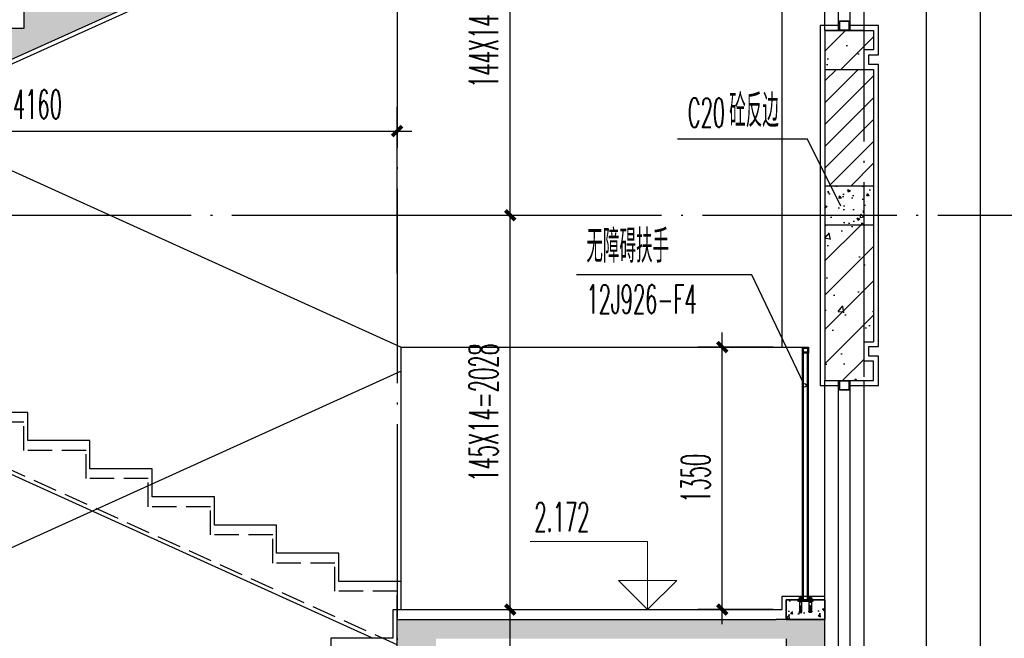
# Model space of a CAD drawing. Extents: x 1779708 to 7299578, y -1121471 to 88434.
# Tile 684 of 1056: x 6121710 to 6126774, y -965791 to -962611. Entities that reach past the tile are written whole.
import ezdxf

# ---------------------------------------------------------------- set-up
doc = ezdxf.new("R2010")
doc.units = 0
doc.header["$LTSCALE"] = 1000
doc.header["$MEASUREMENT"] = 0
doc.linetypes.add('DASH', pattern=[0.35, 0.25, -0.1])
doc.linetypes.add('DOTE', pattern=[2.42, 2, -0.2, 0.02, -0.2])
doc.layers.get('0').update_dxf_attribs({"linetype": 'CONTINUOUS'})
doc.layers.get('Defpoints').update_dxf_attribs({"linetype": 'CONTINUOUS'})
doc.layers.add('DIM_ELEV', color=3, linetype='CONTINUOUS', lineweight=13)
for name, color, linetype in [('DIM_IDEN', 3, 'CONTINUOUS'), ('DIM_LEAD', 3, 'CONTINUOUS'), ('DIM_SYMB', 3, 'CONTINUOUS'), ('DOTE', 1, 'DOTE'), ('LG', 32, 'CONTINUOUS'), ('PUB_DIM', 3, 'CONTINUOUS'), ('PUB_TEXT', 7, 'CONTINUOUS'), ('S_E_STAIR', 4, 'CONTINUOUS'), ('WALL', 255, 'CONTINUOUS'), ('WINDOW', 2, 'CONTINUOUS'), ('可见线', 6, 'CONTINUOUS'), ('填充细线', 8, 'CONTINUOUS'), ('栏杆', 6, 'CONTINUOUS'), ('粉刷线', 213, 'CONTINUOUS')]:
    doc.layers.add(name, color=color, linetype=linetype)
doc.styles.add('_TCH_DIM', font='SIMPLEX.shx', dxfattribs={"width": 0.7, "bigfont": 'GBCBIG.shx'})
doc.styles.add('_TCH_DIM_T3', font='SIMPLEX.shx', dxfattribs={"width": 0.494118, "bigfont": 'GBCBIG.shx'})
doc.dimstyles.new('_TCH_ARCH&&50', dxfattribs={"dimtxt": 148.75, "dimasz": 50, "dimexe": 125, "dimexo": 150, "dimgap": 63.125, "dimtad": 1, "dimdec": 0, "dimzin": 0, "dimdsep": 46, "dimtxsty": '_TCH_DIM_T3', "dimblk": 'ARCHTICK', "dimcen": 0.09, "dimdle": 75, "dimclrt": 7, "dimazin": 2, "dimtfac": 1, "dimtdec": 0, "dimtix": 1, "dimtmove": 2, "dimatfit": 3, "dimfxl": 250, "dimtolj": 1, "dimtzin": 0, "dimarcsym": 0})
pattern_1 = [(45, (0, 0), (-88.3883476, 88.3883476), []), (50, (0, 0), (358.630091, -31.376067), [37.5, -412.5]), (355, (0, 0), (-69.375667, 376.096067), [30, -330]), (100.4514, (29.9, -2.6), (289.25469, 344.719771), [31.870095, -350.571056]), (46.1842, (0, 100), (533.620524, -82.759507), [56.25, -618.75]), (96.6356, (44.47, 93.1), (467.331353, 487.058935), [47.805144, -525.8565]), (351.1842, (0, 100), (467.330973, 487.0593), [45, -495]), (21, (50, 75), (298.453526, -201.309445), [37.5, -412.5]), (326, (50, 75), (121.657666, 362.575023), [30, -330]), (71.4514, (74.87, 58.22), (420.111314, 161.265248), [31.870095, -350.571056]), (37.5, (0, 0), (6.0799277, 166.446927), [0, -326, 0, -335, 0, -331.25]), (7.5, (0, 0), (131.5347687, 197.205856), [0, -191, 0, -318.5, 0, -126.25]), (327.5, (-111.5, 0), (266.911218, -11.277436), [0, -125, 0, -390, 0, -517.5]), (317.5, (-161.5, 0), (291.593085, 50.052491), [0, -162.5, 0, -259, 0, -367.5])]

# ---------------------------------------------------------------- blocks, each defined once
blk = doc.blocks.new('_ArchTick')
at = {"color": 0, "linetype": 'ByBlock', "const_width": 0.4}
blk.add_lwpolyline([(-0.5, -0.5), (0.5, 0.5)], dxfattribs=at)
blk = doc.blocks.new('*D1991')
at = {"layer": 'Defpoints', "color": 0, "transparency": 16777216}
for p in [(6126651.6, -963616.3), (6127251.6, -963616.3), (6126651.6, -967816.3)]:
    blk.add_point(p, dxfattribs=at)
at = {"layer": 'PUB_DIM', "color": 0, "lineweight": -2, "transparency": 16777216}
for p, q in [((6127251.6, -967891.3), (6127251.6, -963541.3)), ((6126801.6, -963616.3), (6127376.6, -963616.3)), ((6126801.6, -967816.3), (6127376.6, -967816.3))]:
    blk.add_line(p, q, dxfattribs=at)
at = {"layer": 'PUB_DIM', "color": 0, "lineweight": -2, "transparency": 16777216, "xscale": 50, "yscale": 50, "zscale": 50}
for p, rotation in [((6127251.6, -963616.3), 90), ((6127251.6, -967816.3), 270)]:
    blk.add_blockref('_ArchTick', p, dxfattribs=dict(at, rotation=rotation))
at = {"layer": 'PUB_DIM', "color": 7, "transparency": 16777216, "insert": (6127114.1, -965716.3), "char_height": 148.75, "attachment_point": 5, "rotation": 90, "style": '_TCH_DIM_T3'}
blk.add_mtext('\\A1;4200', dxfattribs=at)
blk = doc.blocks.new('*D1992')
at = {"layer": 'Defpoints', "color": 0, "transparency": 16777216}
for p in [(6126651.6, -959716.3), (6127251.6, -959716.3), (6126651.6, -963616.3)]:
    blk.add_point(p, dxfattribs=at)
at = {"layer": 'PUB_DIM', "color": 0, "lineweight": -2, "transparency": 16777216}
for p, q in [((6127251.6, -963691.3), (6127251.6, -959641.3)), ((6126801.6, -959716.3), (6127376.6, -959716.3)), ((6126801.6, -963616.3), (6127376.6, -963616.3))]:
    blk.add_line(p, q, dxfattribs=at)
at = {"layer": 'PUB_DIM', "color": 0, "lineweight": -2, "transparency": 16777216, "xscale": 50, "yscale": 50, "zscale": 50}
for p, rotation in [((6127251.6, -959716.3), 90), ((6127251.6, -963616.3), 270)]:
    blk.add_blockref('_ArchTick', p, dxfattribs=dict(at, rotation=rotation))
at = {"layer": 'PUB_DIM', "color": 7, "transparency": 16777216, "insert": (6127114.1, -961666.3), "char_height": 148.75, "attachment_point": 5, "rotation": 90, "style": '_TCH_DIM_T3'}
blk.add_mtext('\\A1;3900', dxfattribs=at)
blk = doc.blocks.new('*D2147')
at = {"layer": 'Defpoints', "color": 0, "transparency": 16777216}
for p in [(6123651.6, -963183.5), (6119491.6, -964066.3), (6123651.6, -964066.3)]:
    blk.add_point(p, dxfattribs=at)
at = {"layer": 'PUB_DIM', "color": 0, "lineweight": -2, "transparency": 16777216}
for p, q in [((6119491.6, -963916.3), (6119491.6, -963058.5)), ((6123651.6, -963916.3), (6123651.6, -963058.5)), ((6119416.6, -963183.5), (6123726.6, -963183.5))]:
    blk.add_line(p, q, dxfattribs=at)
at = {"layer": 'PUB_DIM', "color": 0, "lineweight": -2, "transparency": 16777216, "xscale": 50, "yscale": 50, "zscale": 50, "rotation": 180}
blk.add_blockref('_ArchTick', (6119491.6, -963183.5), dxfattribs=at)
at = {"layer": 'PUB_DIM', "color": 0, "lineweight": -2, "transparency": 16777216, "xscale": 50, "yscale": 50, "zscale": 50}
blk.add_blockref('_ArchTick', (6123651.6, -963183.5), dxfattribs=at)
at = {"layer": 'PUB_DIM', "color": 7, "transparency": 16777216, "insert": (6121571.6, -963046), "char_height": 148.75, "attachment_point": 5, "style": '_TCH_DIM_T3'}
blk.add_mtext('\\A1;320X13=4160', dxfattribs=at)
blk = doc.blocks.new('*D2250')
at = {"layer": 'Defpoints', "color": 0, "transparency": 16777216}
for p in [(6125323.8, -964293.9), (6125735.6, -964293.9), (6125735.6, -965643.9)]:
    blk.add_point(p, dxfattribs=at)
at = {"layer": 'PUB_DIM', "color": 0, "lineweight": -2, "transparency": 16777216}
for p, q in [((6125323.8, -965718.9), (6125323.8, -964218.9)), ((6125585.6, -964293.9), (6125198.8, -964293.9)), ((6125585.6, -965643.9), (6125198.8, -965643.9))]:
    blk.add_line(p, q, dxfattribs=at)
at = {"layer": 'PUB_DIM', "color": 0, "lineweight": -2, "transparency": 16777216, "xscale": 50, "yscale": 50, "zscale": 50}
for p, rotation in [((6125323.8, -964293.9), 90), ((6125323.8, -965643.9), 270)]:
    blk.add_blockref('_ArchTick', p, dxfattribs=dict(at, rotation=rotation))
at = {"layer": 'PUB_DIM', "color": 7, "transparency": 16777216, "insert": (6125186.3, -964968.9), "char_height": 148.75, "attachment_point": 5, "rotation": 90, "style": '_TCH_DIM_T3'}
blk.add_mtext('\\A1;1350', dxfattribs=at)
blk = doc.blocks.new('*D2513')
at = {"layer": 'Defpoints', "color": 0, "transparency": 16777216}
for p in [(6123651.6, -961594.1), (6124233.4, -961594.1), (6123651.6, -963616.3)]:
    blk.add_point(p, dxfattribs=at)
at = {"layer": 'PUB_DIM', "color": 0, "lineweight": -2, "transparency": 16777216}
for p, q in [((6124233.4, -963691.3), (6124233.4, -961519.1)), ((6123801.6, -961594.1), (6124358.4, -961594.1)), ((6123801.6, -963616.3), (6124358.4, -963616.3))]:
    blk.add_line(p, q, dxfattribs=at)
at = {"layer": 'PUB_DIM', "color": 0, "lineweight": -2, "transparency": 16777216, "xscale": 50, "yscale": 50, "zscale": 50}
for p, rotation in [((6124233.4, -961594.1), 90), ((6124233.4, -963616.3), 270)]:
    blk.add_blockref('_ArchTick', p, dxfattribs=dict(at, rotation=rotation))
at = {"layer": 'PUB_DIM', "color": 7, "transparency": 16777216, "insert": (6124095.9, -962605.2), "char_height": 148.75, "attachment_point": 5, "rotation": 90, "style": '_TCH_DIM_T3'}
blk.add_mtext('\\A1;144X14=2022', dxfattribs=at)
blk = doc.blocks.new('*D2514')
at = {"layer": 'Defpoints', "color": 0, "transparency": 16777216}
for p in [(6123651.6, -963616.3), (6124233.4, -963616.3), (6123651.6, -965643.9)]:
    blk.add_point(p, dxfattribs=at)
at = {"layer": 'PUB_DIM', "color": 0, "lineweight": -2, "transparency": 16777216}
for p, q in [((6124233.4, -965718.9), (6124233.4, -963541.3)), ((6123801.6, -963616.3), (6124358.4, -963616.3)), ((6123801.6, -965643.9), (6124358.4, -965643.9))]:
    blk.add_line(p, q, dxfattribs=at)
at = {"layer": 'PUB_DIM', "color": 0, "lineweight": -2, "transparency": 16777216, "xscale": 50, "yscale": 50, "zscale": 50}
for p, rotation in [((6124233.4, -963616.3), 90), ((6124233.4, -965643.9), 270)]:
    blk.add_blockref('_ArchTick', p, dxfattribs=dict(at, rotation=rotation))
at = {"layer": 'PUB_DIM', "color": 7, "transparency": 16777216, "insert": (6124095.9, -964630.1), "char_height": 148.75, "attachment_point": 5, "rotation": 90, "style": '_TCH_DIM_T3'}
blk.add_mtext('\\A1;145X14=2028', dxfattribs=at)
blk = doc.blocks.new('*D2515')
at = {"layer": 'Defpoints', "color": 0, "transparency": 16777216}
for p in [(6123651.6, -965643.9), (6124233.4, -965643.9), (6123651.6, -967816.3)]:
    blk.add_point(p, dxfattribs=at)
at = {"layer": 'PUB_DIM', "color": 0, "lineweight": -2, "transparency": 16777216}
for p, q in [((6124233.4, -967891.3), (6124233.4, -965568.9)), ((6123801.6, -965643.9), (6124358.4, -965643.9)), ((6123801.6, -967816.3), (6124358.4, -967816.3))]:
    blk.add_line(p, q, dxfattribs=at)
at = {"layer": 'PUB_DIM', "color": 0, "lineweight": -2, "transparency": 16777216, "xscale": 50, "yscale": 50, "zscale": 50}
for p, rotation in [((6124233.4, -965643.9), 90), ((6124233.4, -967816.3), 270)]:
    blk.add_blockref('_ArchTick', p, dxfattribs=dict(at, rotation=rotation))
at = {"layer": 'PUB_DIM', "color": 7, "transparency": 16777216, "insert": (6124095.9, -966730.1), "char_height": 148.75, "attachment_point": 5, "rotation": 90, "style": '_TCH_DIM_T3'}
blk.add_mtext('\\A1;145X15=2172', dxfattribs=at)

msp = doc.modelspace()

# ---------------------------------------------------------------- hatches: boundary and pattern name
at = {"layer": '填充细线'}
h = msp.add_hatch(dxfattribs=at)
h.set_pattern_fill('钢筋混凝土', color=256, scale=50, style=0)
h.set_pattern_definition(pattern_1)
h.paths.add_polyline_path([(6117351.6, -963716.3), (6116751.6, -963716.3), (6116751.6, -963816.3), (6117351.6, -963816.3)])
h.paths.add_polyline_path([(6117351.6, -963666.3), (6117351.6, -964266.3), (6117551.6, -964266.3), (6117551.6, -963766.3), (6119291.6, -963766.3), (6119291.6, -964066.3), (6119491.6, -964066.3), (6119491.6, -963797.9), (6123651.6, -961920.2), (6123651.6, -962044.1), (6123851.6, -962044.1), (6123851.6, -961744.1), (6125651.6, -961744.1), (6125651.6, -962044.1), (6125851.6, -962044.1), (6125851.6, -961644.1), (6123651.6, -961644.1), (6123651.6, -961788.5), (6123331.6, -961788.5), (6123331.6, -961933), (6123011.6, -961933), (6123011.6, -962077.4), (6122691.6, -962077.4), (6122691.6, -962221.8), (6122371.6, -962221.8), (6122371.6, -962366.3), (6122051.6, -962366.3), (6122051.6, -962510.7), (6121731.6, -962510.7), (6121731.6, -962655.2), (6121411.6, -962655.2), (6121411.6, -962799.6), (6121091.6, -962799.6), (6121091.6, -962944.1), (6120771.6, -962944.1), (6120771.6, -963088.5), (6120451.6, -963088.5), (6120451.6, -963233), (6120131.6, -963233), (6120131.6, -963377.4), (6119811.6, -963377.4), (6119811.6, -963521.8), (6119491.6, -963521.8), (6119491.6, -963666.3)])
h = msp.add_hatch(dxfattribs=at)
h.set_pattern_fill('钢筋混凝土', color=256, scale=50, style=0)
h.set_pattern_definition([(45, (754033.01, 171675.97), (-88.3883476, 88.3883476), []), (50, (754033, 171675.97), (358.630091, -31.376067), [37.5, -412.5]), (355, (754033, 171675.97), (-69.375667, 376.096067), [30, -330]), (100.4514, (754062.9, 171673.35), (289.25469, 344.71977), [31.870095, -350.571056]), (46.1842, (754033, 171775.97), (533.620524, -82.759507), [56.25, -618.75]), (96.6356, (754077.5, 171769.07), (467.331353, 487.058935), [47.805144, -525.8565]), (351.1842, (754033, 171775.97), (467.33097, 487.0593), [45, -495]), (21, (754083, 171750.97), (298.453526, -201.309445), [37.5, -412.5]), (326, (754083, 171750.97), (121.657666, 362.575023), [30, -330]), (71.4514, (754107.9, 171734.2), (420.111314, 161.265248), [31.870095, -350.571056]), (37.5, (754033.01, 171675.97), (6.0799277, 166.446927), [0, -326, 0, -335, 0, -331.25]), (7.5, (754033.01, 171675.97), (131.534769, 197.205856), [0, -191, 0, -318.5, 0, -126.25]), (327.5, (753921.51, 171675.97), (266.911218, -11.277436), [0, -125, 0, -390, 0, -517.5]), (317.5, (753871.51, 171675.97), (291.593085, 50.052491), [0, -162.5, 0, -259, 0, -367.5])])
h.paths.add_polyline_path([(6125851.6, -962666.3), (6126101.6, -962666.3), (6126101.6, -962766.3), (6126051.6, -962766.3), (6126051.6, -962866.3), (6125851.6, -962866.3)])
h = msp.add_hatch(dxfattribs=at)
h.set_pattern_fill('ANSI31', color=256, scale=50, style=0)
h.set_pattern_definition([(45, (754033.014, 171675.97), (-56.1266008, 56.1266008), [])])
h.paths.add_polyline_path([(6125851.6, -962866.3), (6126101.6, -962866.3), (6126101.6, -963466.3), (6125851.6, -963466.3)])
h = msp.add_hatch(dxfattribs=at)
h.set_pattern_fill('混凝土', color=256, scale=20)
h.set_pattern_definition([(130, (6126051.62, -963666.29), (-143.45, -12.55), [15, -165]), (185, (6126051.62, -963666.29), (27.75, 150.44), [12, -132]), (79.55, (6126039.67, -963667.33), (-115.7, 137.89), [12.75, -140.23]), (133.816, (6126051.62, -963626.29), (-213.45, -33.1), [22.5, -247.5]), (83.36, (6126033.84, -963629.05), (-186.93, 194.82), [19.12, -210.34]), (188.82, (6126051.62, -963626.29), (-186.93, 194.82), [18, -198]), (159, (6126031.62, -963636.29), (-119.38, -80.524), [15, -165]), (214, (6126031.62, -963636.29), (-48.66, 145.03), [12, -132]), (108.55, (6126021.67, -963643), (-168.045, 64.51), [12.75, -140.23]), (142.5, (6126051.623, -963666.286), (-2.432, 66.579), [0, -130.4, 0, -134, 0, -132.5]), (172.5, (6126051.62, -963666.286), (-52.614, 78.882), [0, -76.4, 0, -127.4, 0, -50.5]), (212.5, (6126096.223, -963666.286), (-106.7645, -4.511), [0, -50, 0, -156, 0, -207]), (222.5, (6126116.22, -963666.29), (-116.637, 20.02), [0, -65, 0, -103.6, 0, -147])])
h.paths.add_polyline_path([(6125851.6, -963466.3), (6126101.6, -963466.3), (6126101.6, -963666.3), (6125851.6, -963666.3)])
h = msp.add_hatch(dxfattribs=at)
h.set_pattern_fill('钢筋混凝土', color=256, scale=50)
h.set_pattern_definition([(45, (839754.87, 159975.97), (-88.3883476, 88.3883476), []), (50, (839754.87, 159975.97), (358.630091, -31.376067), [37.5, -412.5]), (355, (839754.87, 159975.97), (-69.375667, 376.096067), [30, -330]), (100.4514, (839784.76, 159973.35), (289.25469, 344.71977), [31.870095, -350.571056]), (46.1842, (839754.87, 160075.97), (533.620524, -82.759507), [56.25, -618.75]), (96.6356, (839799.34, 160069.07), (467.331353, 487.058935), [47.805144, -525.8565]), (351.1842, (839754.87, 160075.97), (467.33097, 487.0593), [45, -495]), (21, (839804.87, 160050.97), (298.453526, -201.309445), [37.5, -412.5]), (326, (839804.87, 160050.97), (121.657666, 362.575023), [30, -330]), (71.4514, (839829.74, 160034.2), (420.111314, 161.265248), [31.870095, -350.571056]), (37.5, (839754.87, 159975.97), (6.0799277, 166.446927), [0, -326, 0, -335, 0, -331.25]), (7.5, (839754.87, 159975.97), (131.534769, 197.205856), [0, -191, 0, -318.5, 0, -126.25]), (327.5, (839643.37, 159975.97), (266.911218, -11.277436), [0, -125, 0, -390, 0, -517.5]), (317.5, (839593.37, 159975.97), (291.593085, 50.052491), [0, -162.5, 0, -259, 0, -367.5])])
h.paths.add_polyline_path([(6126051.6, -963666.3), (6125851.6, -963666.3), (6125851.6, -964466.3), (6126051.6, -964466.3)])
h.paths.add_polyline_path([(6126101.6, -963666.3), (6126051.6, -963666.3), (6126051.6, -964266.3), (6126101.6, -964266.3)])
h.paths.add_polyline_path([(6126101.6, -964366.3), (6126051.6, -964366.3), (6126051.6, -964466.3), (6126101.6, -964466.3)])
h = msp.add_hatch(dxfattribs=at)
h.set_pattern_fill('混凝土', color=256, scale=20, style=0)
h.set_pattern_definition([(50, (839754.87, 160916.94), (143.4520365, -12.550427), [15, -165]), (355, (839754.87, 160916.94), (-27.7502667, 150.4384267), [12, -132]), (100.4514, (839766.83, 160915.89), (115.7018763, 137.8879084), [12.748038, -140.2284224]), (46.1842, (839754.87, 160956.94), (213.44821, -33.103803), [22.5, -247.5]), (96.6356, (839772.66, 160954.18), (186.932541, 194.823574), [19.122058, -210.3426]), (351.1842, (839754.87, 160956.94), (186.932389, 194.82372), [18, -198]), (21, (839774.87, 160946.94), (119.3814104, -80.5237781), [15, -165]), (326, (839774.87, 160946.94), (48.6630664, 145.030009), [12, -132]), (71.4514, (839784.82, 160940.23), (168.0445257, 64.5060993), [12.748038, -140.2284224]), (37.5, (839754.87, 160916.94), (2.43197106, 66.57877077), [0, -130.4, 0, -134, 0, -132.5]), (7.5, (839754.87, 160916.94), (52.6139075, 78.8823424), [0, -76.4, 0, -127.4, 0, -50.5]), (327.5, (839710.27, 160916.94), (106.76448723, -4.51097435), [0, -50, 0, -156, 0, -207]), (317.5, (839690.27, 160916.94), (116.6372339, 20.0209965), [0, -65, 0, -103.6, 0, -147])])
h.paths.add_polyline_path([(6125851.6, -965593.9), (6125651.6, -965593.9), (6125651.6, -965693.9), (6125851.6, -965693.9)])
h = msp.add_hatch(dxfattribs=at)
h.set_pattern_fill('钢筋混凝土', color=256, scale=50, style=0)
h.set_pattern_definition(pattern_1)
h.paths.add_polyline_path([(6119171.6, -967966.3), (6118971.6, -967966.3), (6118971.6, -968266.3), (6119171.6, -968266.3)], flags=17)
h.paths.add_polyline_path([(6117351.6, -967916.3), (6116751.6, -967916.3), (6116751.6, -968016.3), (6117351.6, -968016.3)])
h.paths.add_polyline_path([(6117351.6, -967866.3), (6117351.6, -968666.3), (6117551.6, -968666.3), (6117551.6, -967966.3), (6125851.6, -967966.3), (6125851.6, -968666.3), (6126101.6, -968666.3), (6126101.6, -967866.3), (6119454.4, -967866.3), (6123651.6, -965970.4), (6123651.6, -966093.9), (6123851.6, -966093.9), (6123851.6, -965793.9), (6125651.6, -965793.9), (6125651.6, -966093.9), (6125851.6, -966093.9), (6125851.6, -965693.9), (6123651.6, -965693.9), (6123651.6, -965838.7), (6123331.6, -965838.7), (6123331.6, -965983.5), (6123011.6, -965983.5), (6123011.6, -966128.4), (6122691.6, -966128.4), (6122691.6, -966273.2), (6122371.6, -966273.2), (6122371.6, -966418), (6122051.6, -966418), (6122051.6, -966562.8), (6121731.6, -966562.8), (6121731.6, -966707.7), (6121411.6, -966707.7), (6121411.6, -966852.5), (6121091.6, -966852.5), (6121091.6, -966997.3), (6120771.6, -966997.3), (6120771.6, -967142.1), (6120451.6, -967142.1), (6120451.6, -967287), (6120131.6, -967287), (6120131.6, -967431.8), (6119811.6, -967431.8), (6119811.6, -967576.6), (6119491.6, -967576.6), (6119491.6, -967721.5), (6119171.6, -967721.5), (6119171.6, -967866.3)])

# ---------------------------------------------------------------- linework, layer by layer
at = {"layer": 'DIM_ELEV'}
for p, q in [((6124939.9, -965293.9), (6124336.1, -965293.9)), ((6124939.9, -965643.9), (6124939.9, -965293.9)), ((6124939.9, -965643.9), (6124789.9, -965493.9)), ((6125089.9, -965493.9), (6124789.9, -965493.9)), ((6124939.9, -965643.9), (6125089.9, -965493.9))]:
    msp.add_line(p, q, dxfattribs=at)
at = {"layer": 'DIM_IDEN'}
for p, q in [((6125475.4, -963923.1), (6124574.8, -963923.1)), ((6125742.4, -964482.1), (6125475.4, -963923.1))]:
    msp.add_line(p, q, dxfattribs=at)
msp.add_circle((6125746.3, -964490.3), 9.1, dxfattribs=at)
at = {"layer": 'DIM_LEAD'}
for p, q in [((6125762.5, -963224.9), (6125093.4, -963224.9)), ((6125932.6, -963570.3), (6125762.5, -963224.9)), ((6125932.6, -963570.3), (6125762.5, -963224.9))]:
    msp.add_line(p, q, dxfattribs=at)
at = {"layer": 'DIM_SYMB'}
msp.add_lwpolyline([(6126651.6, -968166.3), (6126651.6, -957872.5), (6126546.6, -957834.3), (6126756.6, -957797.3), (6126651.6, -957760), (6126651.6, -947466.3)], dxfattribs=at)
at = {"layer": 'DOTE', "ltscale": 0.5}
for p, q in [((6126051.6, -947716.3), (6126051.6, -968346.9)), ((6123651.6, -950169.6), (6123651.6, -969028.7))]:
    msp.add_line(p, q, dxfattribs=at)
msp.add_lwpolyline([(6116751.6, -963616.3), (6126951.6, -963616.3)], dxfattribs=at)
at = {"layer": 'LG'}
for p, q in [((6125735.6, -965593.9), (6125735.6, -964325.9)), ((6125741.6, -965593.9), (6125741.6, -964325.9)), ((6125761.6, -965593.9), (6125761.6, -964325.9)), ((6125767.6, -965593.9), (6125767.6, -964325.9)), ((6125717.4, -965592.1), (6125735.6, -965592.1)), ((6125717.4, -965593.9), (6125717.4, -965592.1)), ((6125735.6, -965593.9), (6125717.4, -965593.9)), ((6125719.3, -965584.4), (6125719.3, -965588.8)), ((6125719.3, -965590.2), (6125719.3, -965592.1)), ((6125733.8, -965590.2), (6125719.3, -965590.2)), ((6125720.2, -965604.8), (6125720.2, -965645.6)), ((6125732.9, -965604.8), (6125720.2, -965604.8)), ((6125731.6, -965583), (6125721.4, -965583)), ((6125731.6, -965590.2), (6125721.4, -965590.2)), ((6125722, -965580.2), (6125722.9, -965579.3)), ((6125722, -965580.2), (6125731.1, -965580.2)), ((6125722, -965583), (6125722, -965580.2)), ((6125722, -965604.8), (6125722, -965593.9)), ((6125722.9, -965579.3), (6125730.2, -965579.3)), ((6125722.9, -965588.8), (6125722.9, -965584.4)), ((6125730, -965588.8), (6125730, -965584.4)), ((6125730.2, -965579.3), (6125731.1, -965580.2)), ((6125731.1, -965580.2), (6125731.1, -965583)), ((6125731.1, -965604.8), (6125731.1, -965593.9)), ((6125732.9, -965645.6), (6125732.9, -965604.8)), ((6125733.8, -965588.8), (6125733.8, -965584.4)), ((6125733.8, -965592.1), (6125733.8, -965590.2)), ((6125735.6, -965592.1), (6125735.6, -965593.9)), ((6125781.3, -965580.2), (6125772.2, -965580.2)), ((6125772.2, -965604.8), (6125772.2, -965593.9)), ((6125773.3, -965588.8), (6125773.3, -965584.4)), ((6125780.3, -965588.8), (6125780.3, -965584.4)), ((6125781.3, -965604.8), (6125781.3, -965593.9)), ((6125720.2, -965645.6), (6125719.6, -965654.8)), ((6125719.6, -965654.8), (6125722, -965654.8)), ((6125722, -965654.8), (6125721.1, -965659.3)), ((6125721.1, -965659.3), (6125732, -965659.3)), ((6125722, -965623), (6125723.8, -965623)), ((6125722, -965654.8), (6125722, -965623)), ((6125723.8, -965623), (6125723.8, -965654.8)), ((6125723.8, -965654.8), (6125729.3, -965654.8)), ((6125729.3, -965654.8), (6125729.3, -965623)), ((6125729.3, -965623), (6125731.1, -965623)), ((6125731.1, -965623), (6125731.1, -965654.8)), ((6125732, -965659.3), (6125731.1, -965654.8)), ((6125731.1, -965654.8), (6125733.5, -965654.8)), ((6125733.5, -965654.8), (6125732.9, -965645.6))]:
    msp.add_line(p, q, dxfattribs=at)
for points in [[(6125735.6, -964293.9), (6125767.6, -964293.9), (6125767.6, -964325.9), (6125735.6, -964325.9)], [(6125740.6, -964298.9), (6125762.6, -964298.9), (6125762.6, -964320.9), (6125740.6, -964320.9)], [(6125711.6, -965599.9), (6125791.6, -965599.9), (6125791.6, -965593.9), (6125711.6, -965593.9)], [(6125767.6, -965593.9), (6125785.8, -965593.9), (6125785.8, -965592.1), (6125767.6, -965592.1)], [(6125774, -965654.8), (6125774, -965623), (6125772.2, -965623), (6125772.2, -965654.8), (6125769.7, -965654.8), (6125770.4, -965645.6), (6125770.4, -965604.8), (6125783.1, -965604.8), (6125783.1, -965645.6), (6125783.7, -965654.8), (6125781.3, -965654.8), (6125781.3, -965623), (6125779.4, -965623), (6125779.4, -965654.8)]]:
    msp.add_lwpolyline(points, close=True, dxfattribs=at)
msp.add_lwpolyline([(6125772.5, -965589.5, -0.152179), (6125770.2, -965589.5, -0.414214), (6125769.4, -965588.8), (6125769.4, -965584.4, -0.414214), (6125770.2, -965583.7, -0.152179), (6125772.5, -965583.7, -0.414214), (6125773.3, -965584.4, -0.414214), (6125774, -965583.7, -0.106972), (6125779.6, -965583.7, -0.414214), (6125780.3, -965584.4, -0.414214), (6125781.1, -965583.7, -0.163695), (6125783.3, -965583.7, -0.414214), (6125784, -965584.4), (6125784, -965588.8, -0.414214), (6125783.3, -965589.5, -0.163695), (6125781.1, -965589.5, -0.414214), (6125780.3, -965588.8, -0.414214), (6125779.6, -965589.5, -0.106972), (6125774, -965589.5, -0.414214), (6125773.3, -965588.8, -0.414214)], format="xyb", close=True, dxfattribs=at)
for points in [[(6125769.4, -965592.1), (6125769.4, -965590.2), (6125784, -965590.2), (6125784, -965592.1)], [(6125781.3, -965583), (6125781.3, -965580.2), (6125780.3, -965579.3), (6125773.1, -965579.3), (6125772.2, -965580.2), (6125772.2, -965583)], [(6125781.3, -965654.8), (6125782.2, -965659.3), (6125771.3, -965659.3), (6125772.2, -965654.8)]]:
    msp.add_lwpolyline(points, dxfattribs=at)
for points in [[(6125771, -965583.5, 0.133077), (6125771.6, -965583), (6125781.8, -965583, 0.130908), (6125782.4, -965583.5)], [(6125771, -965589.7, -0.133077), (6125771.6, -965590.2), (6125781.8, -965590.2, -0.130908), (6125782.4, -965589.7)]]:
    msp.add_lwpolyline(points, format="xyb", dxfattribs=at)
at = {"layer": 'LG', "extrusion": (0, 0, -1)}
for centre, major_axis, start_param, end_param in [((6125720, -965584.4), (-0.514, 0.514), 5.497787, 7.068583), ((6125720, -965588.8), (0.514, 0.514), 2.356194, 3.926991), ((6125721.1, -965586.9), (-2.42, 2.42), 0.460887, 1.10991), ((6125721.1, -965586.3), (-2.42, 2.42), 3.602479, 4.251502), ((6125720.1, -965582), (-1.17, 1.17), 2.950906, 3.471579), ((6125720.1, -965591.2), (1.17, 1.17), -0.329986, 0.190687), ((6125722.2, -965584.4), (0.514, 0.514), -0.785398, 0.785398), ((6125722.2, -965588.8), (-0.514, 0.514), 2.356194, 3.926991), ((6125723.6, -965584.4), (-0.514, 0.514), 5.497787, 7.068583), ((6125723.6, -965588.8), (0.514, 0.514), 2.356194, 3.926991), ((6125726.4, -965596.7), (9.42, 9.42), -0.998532, -0.572265), ((6125726.4, -965576.5), (9.42, 9.42), 2.143061, 2.569328), ((6125729.3, -965584.4), (0.514, 0.514), -0.785398, 0.785398), ((6125729.3, -965588.8), (-0.514, 0.514), 2.356194, 3.926991), ((6125730.7, -965584.4), (-0.514, 0.514), 5.497787, 7.068583), ((6125730.7, -965588.8), (0.514, 0.514), 2.356194, 3.926991), ((6125731.9, -965587.5), (-2.81, 2.81), 0.483357, 1.08744), ((6125731.9, -965585.7), (-2.81, 2.81), 3.624949, 4.229032), ((6125733, -965582), (1.17, 1.17), 2.80308, 3.332279), ((6125733, -965591.2), (-1.17, 1.17), 6.092499, 6.621698), ((6125733.1, -965584.4), (0.514, 0.514), -0.785398, 0.785398), ((6125733.1, -965588.8), (-0.514, 0.514), 2.356194, 3.926991)]:
    msp.add_ellipse(centre, major_axis=major_axis, ratio=1, start_param=start_param, end_param=end_param, dxfattribs=at)
at = {"layer": 'S_E_STAIR', "linetype": 'DASH', "ltscale": 0.5}
msp.add_line((6123651.6, -965825.6), (6119491.6, -963942.8), dxfattribs=at)
at = {"layer": 'S_E_STAIR', "ltscale": 0.5}
msp.add_line((6123521.6, -965788.7), (6119511.6, -963973.8), dxfattribs=at)
msp.add_lwpolyline([(6123671.6, -965643.9), (6123671.6, -965499), (6123351.6, -965499), (6123351.6, -965354.2), (6123031.6, -965354.2), (6123031.6, -965209.4), (6122711.6, -965209.4), (6122711.6, -965064.6), (6122391.6, -965064.6), (6122391.6, -964919.7), (6122071.6, -964919.7), (6122071.6, -964774.9), (6121751.6, -964774.9), (6121751.6, -964630.1), (6121431.6, -964630.1)], dxfattribs=at)
at = {"layer": 'S_E_STAIR', "linetype": 'DASH', "ltscale": 0.5}
msp.add_lwpolyline([(6123651.6, -965693.9), (6123651.6, -965549), (6123331.6, -965549), (6123331.6, -965404.2), (6123011.6, -965404.2), (6123011.6, -965259.4), (6122691.6, -965259.4), (6122691.6, -965114.6), (6122371.6, -965114.6), (6122371.6, -964969.7), (6122051.6, -964969.7), (6122051.6, -964824.9), (6121731.6, -964824.9), (6121731.6, -964680.1), (6121411.6, -964680.1)], dxfattribs=at)
at = {"layer": 'WALL'}
for p, q in [((6123651.6, -961920.2), (6119491.6, -963797.9)), ((6125851.6, -962666.3), (6126101.6, -962666.3)), ((6125851.6, -962666.3), (6125851.6, -964466.3)), ((6126101.6, -962666.3), (6126101.6, -962766.3)), ((6126101.6, -962766.3), (6126051.6, -962766.3)), ((6126051.6, -962766.3), (6126051.6, -962866.3)), ((6125851.6, -962866.3), (6126101.6, -962866.3)), ((6126101.6, -962866.3), (6126101.6, -964266.3)), ((6126101.6, -963466.3), (6125851.6, -963466.3)), ((6126101.6, -963666.3), (6125851.6, -963666.3)), ((6126051.6, -964266.3), (6126101.6, -964266.3)), ((6126051.6, -964266.3), (6126051.6, -964366.3)), ((6126101.6, -964366.3), (6126051.6, -964366.3)), ((6126101.6, -964466.3), (6126101.6, -964366.3)), ((6125851.6, -964466.3), (6126101.6, -964466.3))]:
    msp.add_line(p, q, dxfattribs=at)
for points in [[(6123651.6, -961644.1), (6123651.6, -961788.5), (6123331.6, -961788.5), (6123331.6, -961933), (6123011.6, -961933), (6123011.6, -962077.4), (6122691.6, -962077.4), (6122691.6, -962221.8), (6122371.6, -962221.8), (6122371.6, -962366.3), (6122051.6, -962366.3), (6122051.6, -962510.7), (6121731.6, -962510.7), (6121731.6, -962655.2), (6121411.6, -962655.2)], [(6125651.6, -965693.9), (6125651.6, -965593.9), (6125851.6, -965593.9), (6125851.6, -965693.9)], [(6121411.6, -966707.7), (6121731.6, -966707.7), (6121731.6, -966562.8), (6122051.6, -966562.8), (6122051.6, -966418), (6122371.6, -966418), (6122371.6, -966273.2), (6122691.6, -966273.2), (6122691.6, -966128.4), (6123011.6, -966128.4), (6123011.6, -965983.5), (6123331.6, -965983.5), (6123331.6, -965838.7), (6123651.6, -965838.7), (6123651.6, -965693.9)], [(6123651.6, -965693.9), (6125601.6, -965693.9)], [(6125651.6, -965793.9), (6125651.6, -966093.9), (6125851.6, -966093.9), (6125851.6, -965693.9), (6125601.6, -965693.9)]]:
    msp.add_lwpolyline(points, dxfattribs=at)
at = {"layer": 'WINDOW'}
for p, q in [((6125921.6, -962666.3), (6125921.6, -960566.3)), ((6125981.6, -962666.3), (6125981.6, -960566.3)), ((6125921.6, -966866.3), (6125921.6, -964466.3)), ((6125981.6, -966866.3), (6125981.6, -964466.3))]:
    msp.add_line(p, q, dxfattribs=at)
for points in [[(6125851.6, -960566.3), (6126051.6, -960566.3), (6126051.6, -962666.3), (6125851.6, -962666.3)], [(6125926.6, -962666.3), (6125926.6, -962616.3), (6125976.6, -962616.3), (6125976.6, -962666.3)], [(6125928.6, -962664.3), (6125928.6, -962618.3), (6125974.6, -962618.3), (6125974.6, -962664.3)], [(6125851.6, -964466.3), (6126051.6, -964466.3), (6126051.6, -966866.3), (6125851.6, -966866.3)], [(6125926.6, -964516.3), (6125926.6, -964466.3), (6125976.6, -964466.3), (6125976.6, -964516.3)], [(6125928.6, -964514.3), (6125928.6, -964468.3), (6125974.6, -964468.3), (6125974.6, -964514.3)]]:
    msp.add_lwpolyline(points, close=True, dxfattribs=at)
at = {"layer": '可见线'}
for p, q in [((6126371.6, -960056.3), (6126371.6, -967866.3)), ((6125631.6, -964293.9), (6125631.6, -962064.1)), ((6123671.6, -964293.9), (6125735.6, -964293.9))]:
    msp.add_line(p, q, dxfattribs=at)
at = {"layer": '填充细线'}
msp.add_lwpolyline([(6125851.6, -965593.9), (6125651.6, -965593.9), (6125651.6, -965693.9), (6125851.6, -965693.9)], close=True, dxfattribs=at)
at = {"layer": '栏杆'}
for p, q in [((6119471.6, -962392.6), (6123671.6, -964293.9)), ((6123671.6, -965499), (6123671.6, -964293.9)), ((6123671.6, -964418.3), (6119151.6, -966466.3))]:
    msp.add_line(p, q, dxfattribs=at)
at = {"layer": '粉刷线'}
for points in [[(6116751.6, -963836.3), (6117331.6, -963836.3), (6117331.6, -964286.3), (6117571.6, -964286.3), (6117571.6, -963786.3), (6119271.6, -963786.3), (6119271.6, -964086.3), (6119511.6, -964086.3), (6119511.6, -963810.9), (6123631.6, -961951.1), (6123631.6, -962064.1), (6123871.6, -962064.1), (6123871.6, -961764.1), (6125631.6, -961764.1), (6125631.6, -962064.1), (6125851.6, -962064.1)], [(6125926.6, -962641.3), (6125826.6, -962641.3), (6125826.6, -964491.3)], [(6125981.6, -964491.3), (6126126.6, -964491.3), (6126126.6, -964341.3), (6126076.6, -964341.3), (6126076.6, -964291.3), (6126126.6, -964291.3), (6126126.6, -962841.3), (6126076.6, -962841.3), (6126076.6, -962791.3), (6126126.6, -962791.3), (6126126.6, -962641.3), (6125976.6, -962641.3)], [(6125826.6, -964491.3), (6125921.6, -964491.3)], [(6125631.6, -965643.9), (6125631.6, -965573.9), (6125851.6, -965573.9)], [(6121391.6, -966657.7), (6121711.6, -966657.7), (6121711.6, -966512.8), (6122031.6, -966512.8), (6122031.6, -966368), (6122351.6, -966368), (6122351.6, -966223.2), (6122671.6, -966223.2), (6122671.6, -966078.4), (6122991.6, -966078.4), (6122991.6, -965933.5), (6123311.6, -965933.5), (6123311.6, -965788.7), (6123631.6, -965788.7), (6123631.6, -965643.9)], [(6123631.6, -965643.9), (6125631.6, -965643.9)]]:
    msp.add_lwpolyline(points, dxfattribs=at)

# ---------------------------------------------------------------- texts
at = {"layer": 'PUB_TEXT', "color": 7, "style": '_TCH_DIM'}
for s, height, width, p in [('砼反边', 168.79, 0.7, (6125359.4, -963163.1)), ('C20', 148.75, 0.494118, (6125145.9, -963163.1)), ('2.172', 148.75, 0.494118, (6124357.1, -965241.4))]:
    msp.add_text(s, height=height, dxfattribs=dict(at, width=width)).set_placement(p)
at = {"layer": 'PUB_TEXT', "style": '_TCH_DIM'}
for s, height, width, p in [('无障碍扶手', 168.79, 0.7, (6124624.9, -963860)), ('12J926-F4', 148.75, 0.494118, (6124624.9, -964121.9))]:
    msp.add_text(s, height=height, dxfattribs=dict(at, width=width)).set_placement(p)

# ---------------------------------------------------------------- dimensions: what is measured, and where the dimension line sits
at = {"layer": 'PUB_DIM'}
for p1, p2, distance, picture, middle in [((6126651.6, -963616.3), (6126651.6, -959716.3), -600, '*D1992', (6127114.1, -961666.3)), ((6126651.6, -967816.3), (6126651.6, -963616.3), -600, '*D1991', (6127114.1, -965716.3)), ((6125735.6, -965643.9), (6125735.6, -964293.9), 411.9, '*D2250', (6125186.3, -964968.9))]:
    dim = msp.add_aligned_dim(p1=p1, p2=p2, distance=distance, dimstyle='_TCH_ARCH&&50', dxfattribs=at)
    dim.commit()
    dim.dimension.update_dxf_attribs({"geometry": picture, "text_midpoint": middle})
for p1, p2, distance, text, picture, middle in [((6123651.6, -963616.3), (6123651.6, -961594.1), -581.8, '144X14=2022', '*D2513', (6124095.9, -962605.2)), ((6119491.6, -964066.3), (6123651.6, -964066.3), 882.8, '320X13=4160', '*D2147', (6121571.6, -963046)), ((6123651.6, -965643.9), (6123651.6, -963616.3), -581.8, '145X14=2028', '*D2514', (6124095.9, -964630.1)), ((6123651.6, -967816.3), (6123651.6, -965643.9), -581.8, '145X15=2172', '*D2515', (6124095.9, -966730.1))]:
    dim = msp.add_aligned_dim(p1=p1, p2=p2, distance=distance, text=text, dimstyle='_TCH_ARCH&&50', dxfattribs=at)
    dim.commit()
    dim.dimension.update_dxf_attribs({"geometry": picture, "text_midpoint": middle})

doc.saveas('drawing.dxf')
